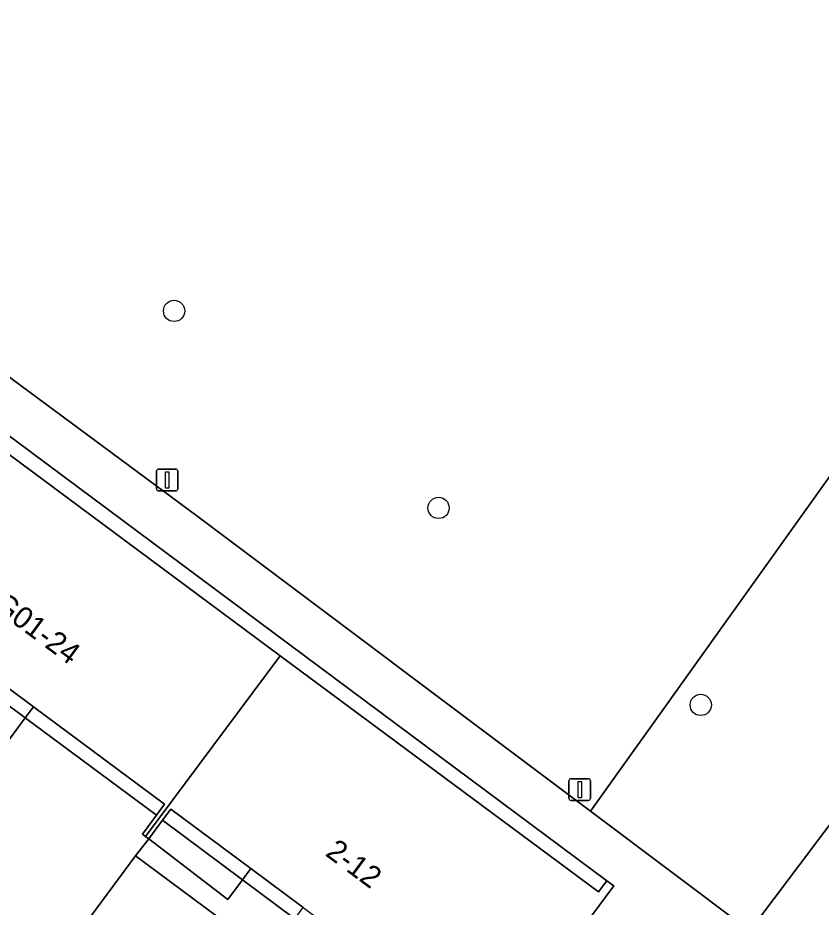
# Model space of a CAD drawing. Extents: x 160023 to 161302, y 384750 to 385707.
# Drawn here: x 160441.79 to 160478.78, y 385209.76 to 385250.71 of the extents above; entities that cross this region are included whole.
import ezdxf

# ---------------------------------------------------------------- set-up
doc = ezdxf.new("R2010")
doc.units = 0
for name, color, linetype in [('IMGEO_Boom', 7, 'Continuous'), ('IMGEO_Groenvoorziening', 7, 'Continuous'), ('IMGEO_Lichtmast', 7, 'Continuous'), ('IMGEO_Pand', 7, 'Continuous'), ('IMGEO_Pand_nummerreeks', 7, 'Continuous'), ('IMGEO_Rijbaan_lokaal_open', 7, 'Continuous'), ('IMGEO_Voetpad_open', 7, 'Continuous')]:
    doc.layers.add(name, color=color, linetype=linetype)

msp = doc.modelspace()

# ---------------------------------------------------------------- linework, layer by layer
at = {"layer": 'IMGEO_Boom'}
for centre in [(160448.983, 385237.216), (160461.161, 385228.145), (160473.236, 385219.073)]:
    msp.add_circle(centre, 0.489, dxfattribs=at)
at = {"layer": 'IMGEO_Groenvoorziening'}
msp.add_lwpolyline([(160430.766, 385272.898), (160416.095, 385253.243), (160415.954, 385253.054), (160417.614, 385251.816), (160427.216, 385244.654), (160450.023, 385227.786), (160468.159, 385214.178), (160481.35, 385232.629), (160489.078, 385226.722), (160491.999, 385230.602), (160493.475, 385232.642), (160495.737, 385235.736), (160498.717, 385239.811), (160484.928, 385250), (160483.249, 385251.24), (160486.573, 385256.195)], dxfattribs=at)
for points in [[(160489.078, 385226.722), (160481.35, 385232.629), (160468.159, 385214.178), (160475.491, 385208.676)], [(160442.125, 385218.478), (160442.501, 385218.986), (160440.185, 385220.703), (160439.81, 385220.196)], [(160439.81, 385220.196), (160439.133, 385219.282), (160441.445, 385217.562), (160442.125, 385218.478)], [(160448.833, 385214.271), (160448.455, 385213.762), (160452.132, 385211.017), (160452.519, 385211.538)], [(160448.455, 385213.762), (160447.822, 385212.907), (160451.462, 385210.114), (160452.132, 385211.017)], [(160446.123, 385202.91), (160450.911, 385209.369), (160447.213, 385212.119), (160442.506, 385205.772)]]:
    msp.add_lwpolyline(points, close=True, dxfattribs=at)
at = {"layer": 'IMGEO_Lichtmast'}
for p, q in [((160448.168, 385229.028), (160448.168, 385229.828)), ((160448.168, 385229.828), (160448.168, 385229.028)), ((160448.268, 385229.928), (160449.058, 385229.928)), ((160449.058, 385229.928), (160448.268, 385229.928)), ((160449.158, 385229.828), (160449.158, 385229.028)), ((160449.158, 385229.028), (160449.158, 385229.828)), ((160449.058, 385228.928), (160448.268, 385228.928)), ((160448.268, 385228.928), (160449.058, 385228.928)), ((160467.167, 385214.776), (160467.167, 385215.576)), ((160467.167, 385215.576), (160467.167, 385214.776)), ((160467.267, 385215.676), (160468.057, 385215.676)), ((160468.057, 385215.676), (160467.267, 385215.676)), ((160468.157, 385215.576), (160468.157, 385214.776)), ((160468.157, 385214.776), (160468.157, 385215.576)), ((160468.057, 385214.676), (160467.267, 385214.676)), ((160467.267, 385214.676), (160468.057, 385214.676))]:
    msp.add_line(p, q, dxfattribs=at)
for points in [[(160448.588, 385229.803), (160448.738, 385229.803), (160448.738, 385229.053), (160448.588, 385229.053), (160448.588, 385229.803)], [(160467.587, 385215.551), (160467.737, 385215.551), (160467.737, 385214.801), (160467.587, 385214.801), (160467.587, 385215.551)]]:
    msp.add_lwpolyline(points, dxfattribs=at)
for centre, start, end in [((160448.268, 385229.828), 90, 180), ((160448.268, 385229.828), 90, 180), ((160449.058, 385229.828), 0, 90), ((160449.058, 385229.828), 360, 90), ((160448.268, 385229.028), 180, 270), ((160448.268, 385229.028), 180, 270), ((160449.058, 385229.028), 270, 0), ((160449.058, 385229.028), 270, 0), ((160467.267, 385215.576), 90, 180), ((160467.267, 385215.576), 90, 180), ((160468.057, 385215.576), 0, 90), ((160468.057, 385215.576), 360, 90), ((160467.267, 385214.776), 180, 270), ((160467.267, 385214.776), 180, 270), ((160468.057, 385214.776), 270, 0), ((160468.057, 385214.776), 270, 0)]:
    msp.add_arc(centre, 0.1, start, end, dxfattribs=at)
at = {"layer": 'IMGEO_Pand'}
for points in [[(160439.16, 385232.241), (160432.965, 385223.957), (160433.124, 385223.839), (160433.754, 385224.688), (160434.129, 385225.194), (160437.714, 385222.536), (160440.185, 385220.703), (160442.501, 385218.986), (160448.544, 385214.505), (160448.167, 385213.996), (160447.523, 385213.129), (160447.673, 385213.018), (160453.862, 385221.338)], [(160453.862, 385221.338), (160447.673, 385213.018), (160447.822, 385212.907), (160448.455, 385213.762), (160448.833, 385214.271), (160452.519, 385211.538), (160454.932, 385209.749), (160457.299, 385207.993), (160463.358, 385203.5), (160462.945, 385202.943), (160462.322, 385202.103), (160462.528, 385201.95), (160462.642, 385201.866), (160466.894, 385207.6), (160469.227, 385210.746), (160468.912, 385210.979), (160468.529, 385210.462)]]:
    msp.add_lwpolyline(points, close=True, dxfattribs=at)
at = {"layer": 'IMGEO_Rijbaan_lokaal_open'}
for points in [[(160448.544, 385214.505), (160442.501, 385218.986), (160442.125, 385218.478), (160448.167, 385213.996)], [(160447.673, 385213.018), (160447.523, 385213.129), (160448.167, 385213.996), (160442.125, 385218.478), (160441.445, 385217.562), (160440.894, 385216.819), (160436.327, 385210.659), (160442.506, 385205.772), (160447.213, 385212.119), (160447.822, 385212.907)]]:
    msp.add_lwpolyline(points, close=True, dxfattribs=at)
at = {"layer": 'IMGEO_Voetpad_open'}
msp.add_lwpolyline([(160489.078, 385226.722), (160475.491, 385208.676), (160468.159, 385214.178), (160450.023, 385227.786), (160427.216, 385244.654), (160417.614, 385251.816), (160416.544, 385250.297), (160416.946, 385250), (160423.276, 385245.326), (160420.731, 385241.791), (160422.249, 385240.643), (160424.661, 385243.896), (160424.978, 385243.662), (160468.912, 385210.979), (160469.227, 385210.746), (160466.894, 385207.6)], dxfattribs=at)
for points in [[(160424.545, 385243.079), (160439.16, 385232.241), (160453.862, 385221.338), (160468.529, 385210.462), (160468.912, 385210.979), (160424.978, 385243.662)], [(160446.123, 385202.91), (160448.479, 385201.046), (160453.321, 385207.576), (160455.686, 385205.817), (160456.242, 385206.561), (160453.874, 385208.322), (160454.539, 385209.219), (160452.132, 385211.017), (160451.462, 385210.114), (160447.822, 385212.907), (160447.213, 385212.119), (160450.911, 385209.369)], [(160454.539, 385209.219), (160454.932, 385209.749), (160452.519, 385211.538), (160452.132, 385211.017)]]:
    msp.add_lwpolyline(points, close=True, dxfattribs=at)

# ---------------------------------------------------------------- texts
at = {"layer": 'IMGEO_Pand_nummerreeks'}
for s, rotation, p in [('12/G01-24', 323.4424, (160439.099, 385224.646)), ('2-12', 323.4413, (160455.902, 385212.166))]:
    msp.add_text(s, height=1, rotation=rotation, dxfattribs=at).set_placement(p)

doc.saveas('drawing.dxf')
